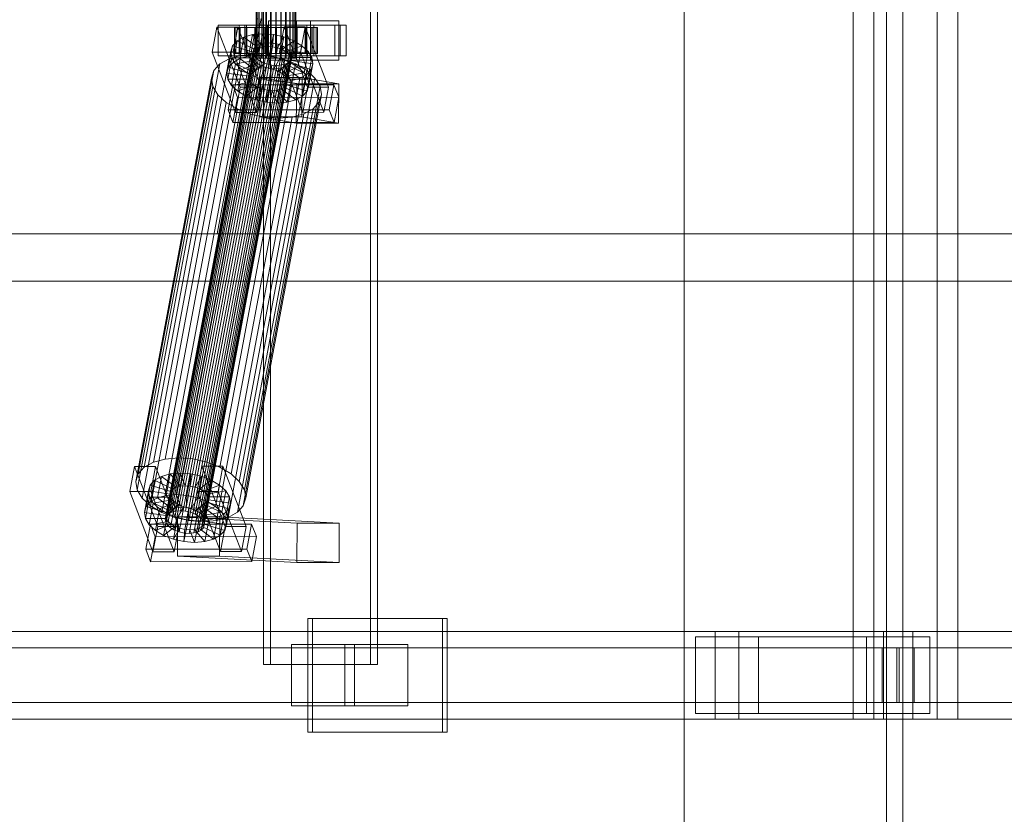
# Model space of a CAD drawing. Header units: millimetres. Extents: x -2233 to 61924, y -68080 to 6847.
# Tile 438 of 656: x 8055 to 8505, y -18494 to -18130. Entities that reach past the tile are written whole.
import ezdxf

# ---------------------------------------------------------------- set-up
doc = ezdxf.new("R2010")
doc.units = ezdxf.units.MM
doc.layers.add('superior_C01', color=7, linetype='Continuous', lineweight=0)
doc.layers.add('superior_mezcladora', color=7, linetype='Continuous', lineweight=0)

msp = doc.modelspace()

# ---------------------------------------------------------------- linework, layer by layer
at = {"layer": 'superior_C01'}
for p, q in [((8435.575, -17550), (8435.575, -18450)), ((8445.011, -18450), (8445.011, -17550)), ((8474.093, -18450), (8474.093, -17550)), ((8483.53, -17550), (8483.53, -18450)), ((8166.16, -17575), (8166.16, -18425)), ((8169.395, -18425), (8169.395, -17575)), ((8215.079, -18425), (8215.079, -17575)), ((8218.314, -17575), (8218.314, -18425)), ((8162.855, -18148), (8162.855, -17852)), ((8163.135, -18148), (8163.135, -17852)), ((8163.188, -18148), (8163.188, -17852)), ((8164.01, -18148), (8164.01, -17852)), ((8164.111, -18148), (8164.111, -17852)), ((8165.419, -18148), (8165.419, -17852)), ((8165.562, -18148), (8165.562, -17852)), ((8167.267, -18148), (8167.267, -17852)), ((8167.442, -18148), (8167.442, -17852)), ((8169.428, -18148), (8169.428, -17852)), ((8169.622, -18148), (8169.622, -17852)), ((8171.753, -18148), (8171.753, -17852)), ((8171.955, -18148), (8171.955, -17852)), ((8174.086, -18148), (8174.086, -17852)), ((8174.281, -18148), (8174.281, -17852)), ((8176.267, -18148), (8176.267, -17852)), ((8176.441, -18148), (8176.441, -17852)), ((8178.147, -18148), (8178.147, -17852)), ((8178.289, -18148), (8178.289, -17852)), ((8179.598, -18148), (8179.598, -17852)), ((8179.698, -18148), (8179.698, -17852)), ((8180.521, -17852), (8180.521, -18148)), ((8180.573, -18148), (8180.573, -17852)), ((8180.854, -18148), (8180.854, -17852)), ((8163.398, -18130), (8144.954, -18228.298)), ((8146.562, -18228.298), (8165.006, -18130)), ((8144.803, -18133.859), (8142.651, -18145.327)), ((8154.433, -18133.847), (8144.803, -18133.859)), ((8155.436, -18161.391), (8144.803, -18133.859)), ((8155.06, -18133), (8145.431, -18133)), ((8145.431, -18133), (8145.431, -18147)), ((8158.372, -18133), (8145.431, -18133)), ((8152.281, -18145.315), (8154.433, -18133.847)), ((8153.448, -18134), (8152.855, -18134)), ((8152.855, -18134), (8162.855, -18134)), ((8152.855, -18146), (8152.855, -18134)), ((8152.855, -18134), (8153.558, -18134)), ((8155.294, -18134), (8153.448, -18134)), ((8153.448, -18134), (8163.135, -18134)), ((8153.448, -18146), (8153.448, -18134)), ((8153.558, -18134), (8163.188, -18134)), ((8153.558, -18146), (8153.558, -18134)), ((8153.558, -18134), (8155.507, -18134)), ((8154.433, -18133.847), (8165.066, -18161.379)), ((8201.167, -18133), (8154.944, -18133)), ((8154.944, -18133), (8154.944, -18147)), ((8157.64, -18133), (8154.944, -18133)), ((8155.06, -18147), (8155.06, -18133)), ((8155.06, -18133), (8168.002, -18133)), ((8158.27, -18134), (8155.294, -18134)), ((8155.294, -18134), (8164.01, -18134)), ((8155.294, -18146), (8155.294, -18134)), ((8155.507, -18134), (8164.111, -18134)), ((8155.507, -18146), (8155.507, -18134)), ((8155.507, -18134), (8158.57, -18134)), ((8157.64, -18147), (8157.64, -18133)), ((8157.64, -18133), (8203.863, -18133)), ((8162.171, -18134), (8158.27, -18134)), ((8158.27, -18134), (8165.419, -18134)), ((8158.27, -18146), (8158.27, -18134)), ((8158.372, -18147), (8158.372, -18133)), ((8158.372, -18133), (8168.002, -18133)), ((8158.57, -18134), (8165.562, -18134)), ((8158.57, -18146), (8158.57, -18134)), ((8158.57, -18134), (8162.539, -18134)), ((8166.732, -18134), (8162.171, -18134)), ((8162.171, -18134), (8167.267, -18134)), ((8162.171, -18146), (8162.171, -18134)), ((8162.539, -18134), (8167.442, -18134)), ((8162.539, -18146), (8162.539, -18134)), ((8162.539, -18134), (8167.142, -18134)), ((8162.855, -18134), (8163.135, -18134)), ((8162.855, -18134), (8162.855, -18146)), ((8163.188, -18134), (8162.855, -18134)), ((8163.135, -18134), (8164.01, -18134)), ((8163.135, -18134), (8163.135, -18146)), ((8163.188, -18134), (8163.188, -18146)), ((8164.111, -18134), (8163.188, -18134)), ((8164.01, -18134), (8165.419, -18134)), ((8164.01, -18134), (8164.01, -18146)), ((8164.111, -18134), (8164.111, -18146)), ((8165.562, -18134), (8164.111, -18134)), ((8165.419, -18134), (8167.267, -18134)), ((8165.419, -18134), (8165.419, -18146)), ((8165.562, -18134), (8165.562, -18146)), ((8167.442, -18134), (8165.562, -18134)), ((8171.642, -18134), (8166.732, -18134)), ((8166.732, -18134), (8169.428, -18134)), ((8166.732, -18146), (8166.732, -18134)), ((8167.142, -18134), (8169.622, -18134)), ((8167.142, -18146), (8167.142, -18134)), ((8167.142, -18134), (8172.067, -18134)), ((8167.267, -18134), (8169.428, -18134)), ((8167.267, -18134), (8167.267, -18146)), ((8167.442, -18134), (8167.442, -18146)), ((8169.622, -18134), (8167.442, -18134)), ((8168.002, -18133), (8168.002, -18147)), ((8187.685, -18131), (8168.426, -18131)), ((8168.426, -18131), (8168.426, -18149)), ((8181.259, -18131), (8168.426, -18131)), ((8169.428, -18134), (8171.753, -18134)), ((8169.428, -18134), (8169.428, -18146)), ((8169.622, -18134), (8169.622, -18146)), ((8171.955, -18134), (8169.622, -18134)), ((8176.566, -18134), (8171.642, -18134)), ((8171.642, -18134), (8171.753, -18134)), ((8171.642, -18146), (8171.642, -18134)), ((8171.753, -18134), (8174.086, -18134)), ((8171.753, -18134), (8171.753, -18146)), ((8172.067, -18134), (8171.955, -18134)), ((8171.955, -18134), (8171.955, -18146)), ((8174.281, -18134), (8171.955, -18134)), ((8172.067, -18146), (8172.067, -18134)), ((8172.067, -18134), (8176.977, -18134)), ((8175.618, -18133.821), (8173.466, -18145.289)), ((8176.566, -18134), (8174.086, -18134)), ((8174.086, -18134), (8176.267, -18134)), ((8174.086, -18134), (8174.086, -18146)), ((8176.977, -18134), (8174.281, -18134)), ((8174.281, -18134), (8174.281, -18146)), ((8176.441, -18134), (8174.281, -18134)), ((8185.248, -18133.809), (8175.618, -18133.821)), ((8186.251, -18161.353), (8175.618, -18133.821)), ((8185.875, -18133), (8176.246, -18133)), ((8176.246, -18133), (8176.246, -18147)), ((8189.187, -18133), (8176.246, -18133)), ((8181.169, -18134), (8176.267, -18134)), ((8176.267, -18134), (8178.147, -18134)), ((8176.267, -18134), (8176.267, -18146)), ((8181.538, -18134), (8176.441, -18134)), ((8176.441, -18134), (8176.441, -18146)), ((8178.289, -18134), (8176.441, -18134)), ((8181.169, -18134), (8176.566, -18134)), ((8176.566, -18146), (8176.566, -18134)), ((8176.977, -18146), (8176.977, -18134)), ((8176.977, -18134), (8181.538, -18134)), ((8185.138, -18134), (8178.147, -18134)), ((8178.147, -18134), (8179.598, -18134)), ((8178.147, -18134), (8178.147, -18146)), ((8185.439, -18134), (8178.289, -18134)), ((8178.289, -18134), (8178.289, -18146)), ((8179.698, -18134), (8178.289, -18134)), ((8188.201, -18134), (8179.598, -18134)), ((8179.598, -18134), (8180.521, -18134)), ((8179.598, -18134), (8179.598, -18146)), ((8188.414, -18134), (8179.698, -18134)), ((8179.698, -18134), (8179.698, -18146)), ((8180.573, -18134), (8179.698, -18134)), ((8180.521, -18134), (8190.151, -18134)), ((8180.521, -18146), (8180.521, -18134)), ((8180.521, -18134), (8180.854, -18134)), ((8190.261, -18134), (8180.573, -18134)), ((8180.573, -18134), (8180.573, -18146)), ((8180.854, -18134), (8180.573, -18134)), ((8190.853, -18134), (8180.854, -18134)), ((8180.854, -18134), (8180.854, -18146)), ((8185.138, -18134), (8181.169, -18134)), ((8181.169, -18146), (8181.169, -18134)), ((8181.259, -18149), (8181.259, -18131)), ((8181.259, -18131), (8200.519, -18131)), ((8181.538, -18146), (8181.538, -18134)), ((8181.538, -18134), (8185.439, -18134)), ((8183.096, -18145.277), (8185.248, -18133.809)), ((8188.201, -18134), (8185.138, -18134)), ((8185.138, -18146), (8185.138, -18134)), ((8185.248, -18133.809), (8195.881, -18161.341)), ((8185.439, -18146), (8185.439, -18134)), ((8185.439, -18134), (8188.414, -18134)), ((8185.875, -18147), (8185.875, -18133)), ((8185.875, -18133), (8198.817, -18133)), ((8187.685, -18149), (8187.685, -18131)), ((8187.685, -18131), (8200.519, -18131)), ((8190.151, -18134), (8188.201, -18134)), ((8188.201, -18146), (8188.201, -18134)), ((8188.414, -18146), (8188.414, -18134)), ((8188.414, -18134), (8190.261, -18134)), ((8189.187, -18147), (8189.187, -18133)), ((8189.187, -18133), (8198.817, -18133)), ((8190.151, -18134), (8190.151, -18146)), ((8190.853, -18134), (8190.151, -18134)), ((8190.261, -18146), (8190.261, -18134)), ((8190.261, -18134), (8190.853, -18134)), ((8190.853, -18146), (8190.853, -18134)), ((8198.817, -18133), (8198.817, -18147)), ((8200.519, -18131), (8200.519, -18149)), ((8201.167, -18147), (8201.167, -18133)), ((8201.167, -18133), (8203.863, -18133)), ((8203.863, -18133), (8203.863, -18147)), ((8157.174, -18138.419), (8154.053, -18140.156)), ((8155.329, -18148.249), (8157.174, -18138.419)), ((8161.166, -18137.325), (8157.174, -18138.419)), ((8157.174, -18138.419), (8163.907, -18143.38)), ((8159.321, -18147.155), (8161.166, -18137.325)), ((8165.758, -18136.948), (8161.166, -18137.325)), ((8161.166, -18137.325), (8165.798, -18142.862)), ((8163.913, -18146.777), (8165.758, -18136.948)), ((8170.637, -18137.313), (8165.758, -18136.948)), ((8165.758, -18136.948), (8167.973, -18142.683)), ((8168.792, -18147.143), (8170.637, -18137.313)), ((8170.637, -18137.313), (8170.284, -18142.856)), ((8175.47, -18138.396), (8170.637, -18137.313)), ((8175.47, -18138.396), (8172.574, -18143.369)), ((8173.626, -18148.226), (8175.47, -18138.396)), ((8179.928, -18140.123), (8175.47, -18138.396)), ((8121.655, -18357.434), (8161.772, -18143.635)), ((8122.62, -18356.363), (8162.736, -18142.565)), ((8124.098, -18355.541), (8164.214, -18141.742)), ((8125.989, -18355.022), (8166.105, -18141.224)), ((8128.164, -18354.844), (8168.28, -18141.045)), ((8130.475, -18355.017), (8170.592, -18141.218)), ((8132.765, -18355.53), (8172.881, -18141.731)), ((8134.876, -18356.348), (8174.993, -18142.549)), ((8136.667, -18357.415), (8176.783, -18143.617)), ((8150.173, -18152.246), (8152.017, -18142.416)), ((8152.017, -18142.416), (8151.204, -18145.047)), ((8154.053, -18140.156), (8152.017, -18142.416)), ((8152.017, -18142.416), (8161.464, -18145.274)), ((8152.209, -18149.985), (8154.053, -18140.156)), ((8154.053, -18140.156), (8162.429, -18144.203)), ((8161.772, -18143.635), (8161.387, -18144.881)), ((8162.736, -18142.565), (8161.772, -18143.635)), ((8163.907, -18143.38), (8162.062, -18153.21)), ((8162.429, -18144.203), (8163.907, -18143.38)), ((8164.214, -18141.742), (8162.736, -18142.565)), ((8163.907, -18143.38), (8165.798, -18142.862)), ((8165.798, -18142.862), (8163.953, -18152.692)), ((8166.105, -18141.224), (8164.214, -18141.742)), ((8165.798, -18142.862), (8167.973, -18142.683)), ((8168.28, -18141.045), (8166.105, -18141.224)), ((8167.973, -18142.683), (8166.129, -18152.513)), ((8167.973, -18142.683), (8170.284, -18142.856)), ((8170.592, -18141.218), (8168.28, -18141.045)), ((8170.284, -18142.856), (8168.44, -18152.686)), ((8170.284, -18142.856), (8172.574, -18143.369)), ((8172.881, -18141.731), (8170.592, -18141.218)), ((8172.574, -18143.369), (8170.729, -18153.199)), ((8172.574, -18143.369), (8174.685, -18144.188)), ((8174.993, -18142.549), (8172.881, -18141.731)), ((8179.928, -18140.123), (8174.685, -18144.188)), ((8176.783, -18143.617), (8174.993, -18142.549)), ((8183.707, -18142.377), (8176.475, -18145.255)), ((8178.13, -18144.861), (8176.783, -18143.617)), ((8178.084, -18149.953), (8179.928, -18140.123)), ((8183.707, -18142.377), (8179.928, -18140.123)), ((8181.863, -18152.207), (8183.707, -18142.377)), ((8186.55, -18145.003), (8183.707, -18142.377)), ((8121.159, -18331.197), (8155.742, -18146.887)), ((8121.27, -18358.68), (8161.387, -18144.881)), ((8121.491, -18360.017), (8161.607, -18146.218)), ((8122.302, -18361.352), (8162.419, -18147.554)), ((8127.298, -18330.692), (8161.881, -18146.383)), ((8133.82, -18331.181), (8168.403, -18146.872)), ((8138.013, -18358.659), (8178.13, -18144.861)), ((8178.941, -18146.196), (8138.824, -18359.995)), ((8139.045, -18361.332), (8179.162, -18147.533)), ((8140.281, -18332.629), (8174.864, -18148.32)), ((8142.651, -18145.327), (8152.281, -18145.315)), ((8142.651, -18145.327), (8153.284, -18172.859)), ((8145.431, -18147), (8155.06, -18147)), ((8145.431, -18147), (8158.372, -18147)), ((8149.36, -18154.877), (8151.204, -18145.047)), ((8149.826, -18157.698), (8151.67, -18147.868)), ((8155.742, -18146.887), (8150.405, -18148.35)), ((8151.204, -18145.047), (8161.079, -18146.52)), ((8151.204, -18145.047), (8151.67, -18147.868)), ((8151.67, -18147.868), (8161.3, -18147.856)), ((8151.67, -18147.868), (8153.383, -18150.688)), ((8152.209, -18149.985), (8155.329, -18148.249)), ((8162.914, -18172.847), (8152.281, -18145.315)), ((8162.855, -18146), (8152.855, -18146)), ((8152.855, -18146), (8153.448, -18146)), ((8153.558, -18146), (8152.855, -18146)), ((8163.135, -18146), (8153.448, -18146)), ((8153.448, -18146), (8155.294, -18146)), ((8163.188, -18146), (8153.558, -18146)), ((8155.507, -18146), (8153.558, -18146)), ((8154.944, -18147), (8201.167, -18147)), ((8154.944, -18147), (8157.64, -18147)), ((8168.002, -18147), (8155.06, -18147)), ((8164.01, -18146), (8155.294, -18146)), ((8155.294, -18146), (8158.27, -18146)), ((8155.329, -18148.249), (8159.321, -18147.155)), ((8162.062, -18153.21), (8155.329, -18148.249)), ((8164.111, -18146), (8155.507, -18146)), ((8158.57, -18146), (8155.507, -18146)), ((8161.881, -18146.383), (8155.742, -18146.887)), ((8203.863, -18147), (8157.64, -18147)), ((8165.419, -18146), (8158.27, -18146)), ((8158.27, -18146), (8162.171, -18146)), ((8168.002, -18147), (8158.372, -18147)), ((8165.562, -18146), (8158.57, -18146)), ((8162.539, -18146), (8158.57, -18146)), ((8161.079, -18146.52), (8159.235, -18156.35)), ((8159.321, -18147.155), (8163.913, -18146.777)), ((8163.953, -18152.692), (8159.321, -18147.155)), ((8161.3, -18147.856), (8159.456, -18157.686)), ((8161.464, -18145.274), (8159.62, -18155.103)), ((8162.429, -18144.203), (8160.584, -18154.033)), ((8161.079, -18146.52), (8161.464, -18145.274)), ((8161.3, -18147.856), (8161.079, -18146.52)), ((8162.111, -18149.192), (8161.3, -18147.856)), ((8161.387, -18144.881), (8161.607, -18146.218)), ((8161.464, -18145.274), (8162.429, -18144.203)), ((8161.607, -18146.218), (8162.419, -18147.554)), ((8168.403, -18146.872), (8161.881, -18146.383)), ((8167.267, -18146), (8162.171, -18146)), ((8162.171, -18146), (8166.732, -18146)), ((8162.419, -18147.554), (8163.765, -18148.798)), ((8167.442, -18146), (8162.539, -18146)), ((8167.142, -18146), (8162.539, -18146)), ((8163.135, -18146), (8162.855, -18146)), ((8162.855, -18146), (8163.188, -18146)), ((8163.188, -18148), (8162.855, -18148)), ((8162.855, -18148), (8163.135, -18148)), ((8164.01, -18146), (8163.135, -18146)), ((8163.135, -18148), (8164.01, -18148)), ((8163.188, -18146), (8164.111, -18146)), ((8164.111, -18148), (8163.188, -18148)), ((8166.129, -18152.513), (8163.913, -18146.777)), ((8163.913, -18146.777), (8168.792, -18147.143)), ((8165.419, -18146), (8164.01, -18146)), ((8164.01, -18148), (8165.419, -18148)), ((8164.111, -18146), (8165.562, -18146)), ((8165.562, -18148), (8164.111, -18148)), ((8167.267, -18146), (8165.419, -18146)), ((8165.419, -18148), (8167.267, -18148)), ((8165.562, -18146), (8167.442, -18146)), ((8167.442, -18148), (8165.562, -18148)), ((8169.428, -18146), (8166.732, -18146)), ((8166.732, -18146), (8171.642, -18146)), ((8169.622, -18146), (8167.142, -18146)), ((8172.067, -18146), (8167.142, -18146)), ((8169.428, -18146), (8167.267, -18146)), ((8167.267, -18148), (8169.428, -18148)), ((8167.442, -18146), (8169.622, -18146)), ((8169.622, -18148), (8167.442, -18148)), ((8174.864, -18148.32), (8168.403, -18146.872)), ((8168.44, -18152.686), (8168.792, -18147.143)), ((8168.792, -18147.143), (8173.626, -18148.226)), ((8171.753, -18146), (8169.428, -18146)), ((8169.428, -18148), (8171.753, -18148)), ((8169.622, -18146), (8171.955, -18146)), ((8171.955, -18148), (8169.622, -18148)), ((8170.729, -18153.199), (8173.626, -18148.226)), ((8171.753, -18146), (8171.642, -18146)), ((8171.642, -18146), (8176.566, -18146)), ((8174.086, -18146), (8171.753, -18146)), ((8171.753, -18148), (8174.086, -18148)), ((8171.955, -18146), (8172.067, -18146)), ((8171.955, -18146), (8174.281, -18146)), ((8174.281, -18148), (8171.955, -18148)), ((8176.977, -18146), (8172.067, -18146)), ((8174.685, -18144.188), (8172.841, -18154.017)), ((8173.466, -18145.289), (8183.096, -18145.277)), ((8173.466, -18145.289), (8184.099, -18172.821)), ((8173.626, -18148.226), (8178.084, -18149.953)), ((8176.267, -18146), (8174.086, -18146)), ((8174.086, -18146), (8176.566, -18146)), ((8174.086, -18148), (8176.267, -18148)), ((8174.281, -18146), (8176.977, -18146)), ((8174.281, -18146), (8176.441, -18146)), ((8176.441, -18148), (8174.281, -18148)), ((8176.475, -18145.255), (8174.631, -18155.085)), ((8174.685, -18144.188), (8176.475, -18145.255)), ((8180.824, -18150.629), (8174.864, -18148.32)), ((8177.822, -18146.499), (8175.978, -18156.329)), ((8176.246, -18147), (8185.875, -18147)), ((8176.246, -18147), (8189.187, -18147)), ((8178.147, -18146), (8176.267, -18146)), ((8176.267, -18146), (8181.169, -18146)), ((8176.267, -18148), (8178.147, -18148)), ((8176.441, -18146), (8181.538, -18146)), ((8176.441, -18146), (8178.289, -18146)), ((8178.289, -18148), (8176.441, -18148)), ((8176.475, -18145.255), (8177.822, -18146.499)), ((8176.566, -18146), (8181.169, -18146)), ((8176.789, -18157.665), (8178.633, -18147.835)), ((8181.538, -18146), (8176.977, -18146)), ((8186.55, -18145.003), (8177.822, -18146.499)), ((8177.822, -18146.499), (8178.633, -18147.835)), ((8178.941, -18146.196), (8178.13, -18144.861)), ((8179.598, -18146), (8178.147, -18146)), ((8178.147, -18146), (8185.138, -18146)), ((8178.147, -18148), (8179.598, -18148)), ((8178.289, -18146), (8185.439, -18146)), ((8178.289, -18146), (8179.698, -18146)), ((8179.698, -18148), (8178.289, -18148)), ((8178.633, -18147.835), (8188.263, -18147.823)), ((8178.633, -18147.835), (8178.854, -18149.171)), ((8178.777, -18148.779), (8179.162, -18147.533)), ((8179.162, -18147.533), (8178.941, -18146.196)), ((8180.521, -18146), (8179.598, -18146)), ((8179.598, -18146), (8188.201, -18146)), ((8179.598, -18148), (8180.521, -18148)), ((8179.698, -18146), (8188.414, -18146)), ((8179.698, -18146), (8180.573, -18146)), ((8180.573, -18148), (8179.698, -18148)), ((8190.151, -18146), (8180.521, -18146)), ((8180.854, -18146), (8180.521, -18146)), ((8180.521, -18148), (8180.854, -18148)), ((8180.573, -18146), (8190.261, -18146)), ((8180.573, -18146), (8180.854, -18146)), ((8180.854, -18148), (8180.573, -18148)), ((8180.854, -18146), (8190.853, -18146)), ((8181.169, -18146), (8185.138, -18146)), ((8185.439, -18146), (8181.538, -18146)), ((8193.729, -18172.809), (8183.096, -18145.277)), ((8184.706, -18154.833), (8186.55, -18145.003)), ((8185.138, -18146), (8188.201, -18146)), ((8188.414, -18146), (8185.439, -18146)), ((8198.817, -18147), (8185.875, -18147)), ((8188.263, -18147.823), (8186.419, -18157.653)), ((8188.263, -18147.823), (8186.55, -18145.003)), ((8188.201, -18146), (8190.151, -18146)), ((8188.729, -18150.644), (8188.263, -18147.823)), ((8190.261, -18146), (8188.414, -18146)), ((8198.817, -18147), (8189.187, -18147)), ((8190.151, -18146), (8190.853, -18146)), ((8190.853, -18146), (8190.261, -18146)), ((8203.863, -18147), (8201.167, -18147)), ((8111.65, -18334.981), (8146.234, -18150.672)), ((8115.822, -18332.659), (8150.405, -18148.35)), ((8123.649, -18362.596), (8163.765, -18148.798)), ((8125.439, -18363.664), (8165.556, -18149.865)), ((8127.551, -18364.482), (8167.667, -18150.683)), ((8129.84, -18364.995), (8169.957, -18151.196)), ((8132.151, -18365.168), (8172.268, -18151.369)), ((8134.327, -18364.989), (8174.443, -18151.191)), ((8136.218, -18364.471), (8176.334, -18150.672)), ((8137.696, -18363.648), (8177.812, -18149.85)), ((8138.66, -18362.578), (8178.777, -18148.779)), ((8146.234, -18150.672), (8143.512, -18153.694)), ((8150.405, -18148.35), (8146.234, -18150.672)), ((8146.241, -18334.938), (8180.824, -18150.629)), ((8149.36, -18154.877), (8150.173, -18152.246)), ((8150.173, -18152.246), (8152.209, -18149.985)), ((8159.62, -18155.103), (8150.173, -18152.246)), ((8151.539, -18160.518), (8153.383, -18150.688)), ((8160.584, -18154.033), (8152.209, -18149.985)), ((8153.383, -18150.688), (8162.111, -18149.192)), ((8153.383, -18150.688), (8156.226, -18153.314)), ((8156.226, -18153.314), (8163.458, -18150.436)), ((8160.005, -18155.567), (8165.248, -18151.503)), ((8162.111, -18149.192), (8160.267, -18159.022)), ((8163.458, -18150.436), (8161.614, -18160.266)), ((8163.953, -18152.692), (8162.062, -18153.21)), ((8163.458, -18150.436), (8162.111, -18149.192)), ((8165.248, -18151.503), (8163.404, -18161.333)), ((8165.248, -18151.503), (8163.458, -18150.436)), ((8163.765, -18148.798), (8165.556, -18149.865)), ((8166.129, -18152.513), (8163.953, -18152.692)), ((8164.463, -18157.295), (8167.36, -18152.321)), ((8167.36, -18152.321), (8165.248, -18151.503)), ((8167.36, -18152.321), (8165.515, -18162.151)), ((8165.556, -18149.865), (8167.667, -18150.683)), ((8168.44, -18152.686), (8166.129, -18152.513)), ((8169.649, -18152.835), (8167.36, -18152.321)), ((8167.667, -18150.683), (8169.957, -18151.196)), ((8168.426, -18149), (8187.685, -18149)), ((8181.259, -18149), (8168.426, -18149)), ((8170.729, -18153.199), (8168.44, -18152.686)), ((8169.957, -18151.196), (8172.268, -18151.369)), ((8172.268, -18151.369), (8174.443, -18151.191)), ((8172.841, -18154.017), (8178.084, -18149.953)), ((8176.027, -18152.311), (8174.136, -18152.829)), ((8176.027, -18152.311), (8174.182, -18162.14)), ((8174.443, -18151.191), (8176.334, -18150.672)), ((8174.631, -18155.085), (8181.863, -18152.207)), ((8177.505, -18151.488), (8175.66, -18161.318)), ((8177.505, -18151.488), (8176.027, -18152.311)), ((8182.76, -18157.272), (8176.027, -18152.311)), ((8176.334, -18150.672), (8177.812, -18149.85)), ((8178.469, -18150.417), (8176.625, -18160.247)), ((8178.854, -18149.171), (8177.01, -18159.001)), ((8178.469, -18150.417), (8177.505, -18151.488)), ((8185.88, -18155.535), (8177.505, -18151.488)), ((8177.812, -18149.85), (8178.777, -18148.779)), ((8178.084, -18149.953), (8181.863, -18152.207)), ((8178.854, -18149.171), (8178.469, -18150.417)), ((8187.916, -18153.275), (8178.469, -18150.417)), ((8188.729, -18150.644), (8178.854, -18149.171)), ((8185.877, -18153.641), (8180.824, -18150.629)), ((8200.519, -18149), (8181.259, -18149)), ((8181.863, -18152.207), (8184.706, -18154.833)), ((8186.885, -18160.474), (8188.729, -18150.644)), ((8200.519, -18149), (8187.685, -18149)), ((8187.916, -18153.275), (8188.729, -18150.644)), ((8107.842, -18341.52), (8142.425, -18157.211)), ((8108.929, -18338.003), (8143.512, -18153.694)), ((8143.512, -18153.694), (8142.425, -18157.211)), ((8142.425, -18157.211), (8143.048, -18160.982)), ((8159.235, -18156.35), (8149.36, -18154.877)), ((8149.826, -18157.698), (8149.36, -18154.877)), ((8151.294, -18337.95), (8185.877, -18153.641)), ((8154.382, -18163.144), (8156.226, -18153.314)), ((8155.094, -18341.461), (8189.677, -18157.152)), ((8156.226, -18153.314), (8160.005, -18155.567)), ((8158.161, -18165.397), (8160.005, -18155.567)), ((8159.62, -18155.103), (8159.235, -18156.35)), ((8159.235, -18156.35), (8159.456, -18157.686)), ((8160.584, -18154.033), (8159.62, -18155.103)), ((8160.005, -18155.567), (8164.463, -18157.295)), ((8162.062, -18153.21), (8160.584, -18154.033)), ((8162.619, -18167.125), (8164.463, -18157.295)), ((8164.622, -18156.962), (8164.398, -18174.943)), ((8164.463, -18157.295), (8169.297, -18158.378)), ((8183.881, -18156.962), (8164.622, -18156.962)), ((8181.365, -18159.83), (8164.622, -18156.962)), ((8169.649, -18152.835), (8167.805, -18162.664)), ((8169.297, -18158.378), (8169.649, -18152.835)), ((8171.96, -18153.008), (8169.649, -18152.835)), ((8171.96, -18153.008), (8170.116, -18162.837)), ((8172.841, -18154.017), (8170.729, -18153.199)), ((8174.136, -18152.829), (8171.96, -18153.008)), ((8174.176, -18158.743), (8171.96, -18153.008)), ((8174.136, -18152.829), (8172.291, -18162.659)), ((8174.631, -18155.085), (8172.841, -18154.017)), ((8178.768, -18158.366), (8174.136, -18152.829)), ((8175.978, -18156.329), (8174.631, -18155.085)), ((8175.978, -18156.329), (8184.706, -18154.833)), ((8176.789, -18157.665), (8175.978, -18156.329)), ((8178.768, -18158.366), (8182.76, -18157.272)), ((8180.915, -18167.102), (8182.76, -18157.272)), ((8182.76, -18157.272), (8185.88, -18155.535)), ((8183.657, -18174.943), (8183.881, -18156.962)), ((8183.881, -18156.962), (8200.624, -18159.83)), ((8184.036, -18165.365), (8185.88, -18155.535)), ((8184.706, -18154.833), (8186.419, -18157.653)), ((8189.677, -18157.152), (8185.877, -18153.641)), ((8185.88, -18155.535), (8187.916, -18153.275)), ((8186.072, -18163.105), (8187.916, -18153.275)), ((8191.967, -18160.922), (8189.677, -18157.152)), ((8108.465, -18345.291), (8143.048, -18160.982)), ((8143.048, -18160.982), (8145.338, -18164.752)), ((8159.456, -18157.686), (8149.826, -18157.698)), ((8151.539, -18160.518), (8149.826, -18157.698)), ((8152.104, -18160.247), (8149.952, -18171.715)), ((8160.267, -18159.022), (8151.539, -18160.518)), ((8154.382, -18163.144), (8151.539, -18160.518)), ((8198.327, -18160.19), (8152.104, -18160.247)), ((8154.319, -18165.983), (8152.104, -18160.247)), ((8153.284, -18172.859), (8155.436, -18161.391)), ((8161.614, -18160.266), (8154.382, -18163.144)), ((8155.436, -18161.391), (8165.066, -18161.379)), ((8191.967, -18160.922), (8157.384, -18345.231)), ((8163.404, -18161.333), (8158.161, -18165.397)), ((8159.456, -18157.686), (8160.267, -18159.022)), ((8160.267, -18159.022), (8161.614, -18160.266)), ((8161.614, -18160.266), (8163.404, -18161.333)), ((8165.066, -18161.379), (8162.914, -18172.847)), ((8163.404, -18161.333), (8165.515, -18162.151)), ((8167.452, -18168.208), (8169.297, -18158.378)), ((8169.297, -18158.378), (8174.176, -18158.743)), ((8172.331, -18168.573), (8174.176, -18158.743)), ((8174.176, -18158.743), (8178.768, -18158.366)), ((8174.182, -18162.14), (8175.66, -18161.318)), ((8175.66, -18161.318), (8176.625, -18160.247)), ((8175.66, -18161.318), (8184.036, -18165.365)), ((8176.625, -18160.247), (8177.01, -18159.001)), ((8176.625, -18160.247), (8186.072, -18163.105)), ((8186.419, -18157.653), (8176.789, -18157.665)), ((8177.01, -18159.001), (8176.789, -18157.665)), ((8176.923, -18168.196), (8178.768, -18158.366)), ((8177.01, -18159.001), (8186.885, -18160.474)), ((8181.141, -18177.811), (8181.365, -18159.83)), ((8181.365, -18159.83), (8200.624, -18159.83)), ((8184.099, -18172.821), (8186.251, -18161.353)), ((8186.885, -18160.474), (8186.072, -18163.105)), ((8186.251, -18161.353), (8195.881, -18161.341)), ((8186.419, -18157.653), (8186.885, -18160.474)), ((8192.59, -18164.693), (8191.967, -18160.922)), ((8195.881, -18161.341), (8193.729, -18172.809)), ((8196.175, -18171.658), (8198.327, -18160.19)), ((8198.327, -18160.19), (8200.542, -18165.926)), ((8200.624, -18159.83), (8200.4, -18177.811)), ((8110.755, -18349.061), (8145.338, -18164.752)), ((8145.338, -18164.752), (8149.138, -18168.263)), ((8152.167, -18177.451), (8154.319, -18165.983)), ((8154.319, -18165.983), (8200.542, -18165.926)), ((8158.161, -18165.397), (8154.382, -18163.144)), ((8158.007, -18349.002), (8192.59, -18164.693)), ((8162.619, -18167.125), (8158.161, -18165.397)), ((8165.515, -18162.151), (8162.619, -18167.125)), ((8165.515, -18162.151), (8167.805, -18162.664)), ((8167.805, -18162.664), (8167.452, -18168.208)), ((8167.805, -18162.664), (8170.116, -18162.837)), ((8170.116, -18162.837), (8172.291, -18162.659)), ((8170.116, -18162.837), (8172.331, -18168.573)), ((8172.291, -18162.659), (8174.182, -18162.14)), ((8172.291, -18162.659), (8176.923, -18168.196)), ((8174.182, -18162.14), (8180.915, -18167.102)), ((8184.036, -18165.365), (8180.915, -18167.102)), ((8186.072, -18163.105), (8184.036, -18165.365)), ((8191.503, -18168.21), (8192.59, -18164.693)), ((8200.542, -18165.926), (8198.39, -18177.394)), ((8114.555, -18352.572), (8149.138, -18168.263)), ((8149.138, -18168.263), (8154.191, -18171.275)), ((8156.92, -18352.519), (8191.503, -18168.21)), ((8167.452, -18168.208), (8162.619, -18167.125)), ((8172.331, -18168.573), (8167.452, -18168.208)), ((8176.923, -18168.196), (8172.331, -18168.573)), ((8180.915, -18167.102), (8176.923, -18168.196)), ((8188.781, -18171.232), (8191.503, -18168.21)), ((8119.608, -18355.584), (8154.191, -18171.275)), ((8125.567, -18357.893), (8160.151, -18173.584)), ((8132.029, -18359.341), (8166.612, -18175.032)), ((8144.69, -18359.326), (8179.273, -18175.016)), ((8149.952, -18171.715), (8196.175, -18171.658)), ((8149.952, -18171.715), (8152.167, -18177.451)), ((8150.027, -18357.863), (8184.61, -18173.554)), ((8162.914, -18172.847), (8153.284, -18172.859)), ((8154.191, -18171.275), (8160.151, -18173.584)), ((8154.198, -18355.541), (8188.781, -18171.232)), ((8160.151, -18173.584), (8166.612, -18175.032)), ((8164.398, -18174.943), (8183.657, -18174.943)), ((8181.141, -18177.811), (8164.398, -18174.943)), ((8166.612, -18175.032), (8173.134, -18175.521)), ((8173.134, -18175.521), (8179.273, -18175.016)), ((8179.273, -18175.016), (8184.61, -18173.554)), ((8200.4, -18177.811), (8183.657, -18174.943)), ((8193.729, -18172.809), (8184.099, -18172.821)), ((8184.61, -18173.554), (8188.781, -18171.232)), ((8198.39, -18177.394), (8196.175, -18171.658)), ((8138.551, -18359.83), (8173.134, -18175.521)), ((8198.39, -18177.394), (8152.167, -18177.451)), ((8200.4, -18177.811), (8181.141, -18177.811)), ((8144.954, -18228.298), (7566.897, -18228.298)), ((7568.505, -18228.298), (8146.562, -18228.298)), ((8144.954, -18228.298), (8146.562, -18228.298)), ((8578.496, -18228.298), (8144.954, -18228.298)), ((8146.562, -18228.298), (8580.104, -18228.298)), ((10242.208, -18250), (1103.221, -18250)), ((1104.577, -18250), (10243.564, -18250)), ((8111.65, -18334.981), (8115.822, -18332.659)), ((8115.822, -18332.659), (8121.159, -18331.197)), ((8121.159, -18331.197), (8127.298, -18330.692)), ((8127.298, -18330.692), (8133.82, -18331.181)), ((8133.82, -18331.181), (8140.281, -18332.629)), ((8140.281, -18332.629), (8146.241, -18334.938)), ((8107.146, -18334.551), (8104.994, -18346.02)), ((8116.776, -18334.539), (8107.146, -18334.551)), ((8117.779, -18362.083), (8107.146, -18334.551)), ((8108.929, -18338.003), (8111.65, -18334.981)), ((8114.624, -18346.008), (8116.776, -18334.539)), ((8116.776, -18334.539), (8127.409, -18362.071)), ((8137.961, -18334.513), (8135.809, -18345.981)), ((8147.591, -18334.501), (8137.961, -18334.513)), ((8148.594, -18362.045), (8137.961, -18334.513)), ((8145.439, -18345.969), (8147.591, -18334.501)), ((8146.241, -18334.938), (8151.294, -18337.95)), ((8147.591, -18334.501), (8158.224, -18362.033)), ((8107.842, -18341.52), (8108.929, -18338.003)), ((8108.465, -18345.291), (8107.842, -18341.52)), ((8116.396, -18340.848), (8114.36, -18343.108)), ((8114.552, -18350.678), (8116.396, -18340.848)), ((8119.516, -18339.111), (8116.396, -18340.848)), ((8116.396, -18340.848), (8124.772, -18344.895)), ((8117.672, -18348.941), (8119.516, -18339.111)), ((8123.509, -18338.017), (8119.516, -18339.111)), ((8119.516, -18339.111), (8126.25, -18344.073)), ((8121.664, -18347.847), (8123.509, -18338.017)), ((8128.101, -18337.64), (8123.509, -18338.017)), ((8123.509, -18338.017), (8128.141, -18343.554)), ((8126.256, -18347.47), (8128.101, -18337.64)), ((8132.98, -18338.005), (8128.101, -18337.64)), ((8128.101, -18337.64), (8130.316, -18343.376)), ((8131.135, -18347.835), (8132.98, -18338.005)), ((8132.98, -18338.005), (8132.627, -18343.549)), ((8137.813, -18339.088), (8132.98, -18338.005)), ((8137.813, -18339.088), (8134.916, -18344.062)), ((8135.968, -18348.918), (8137.813, -18339.088)), ((8142.271, -18340.816), (8137.028, -18344.88)), ((8142.271, -18340.816), (8137.813, -18339.088)), ((8140.427, -18350.645), (8142.271, -18340.816)), ((8146.05, -18343.069), (8142.271, -18340.816)), ((8151.294, -18337.95), (8155.094, -18341.461)), ((8155.094, -18341.461), (8157.384, -18345.231)), ((8104.994, -18346.02), (8114.624, -18346.008)), ((8104.994, -18346.02), (8115.627, -18373.551)), ((8110.755, -18349.061), (8108.465, -18345.291)), ((8111.703, -18355.569), (8113.547, -18345.739)), ((8112.516, -18352.938), (8114.36, -18343.108)), ((8114.36, -18343.108), (8113.547, -18345.739)), ((8113.547, -18345.739), (8123.422, -18347.212)), ((8113.547, -18345.739), (8114.013, -18348.56)), ((8114.36, -18343.108), (8123.807, -18345.966)), ((8125.257, -18373.539), (8114.624, -18346.008)), ((8123.807, -18345.966), (8121.963, -18355.796)), ((8124.772, -18344.895), (8122.927, -18354.725)), ((8123.422, -18347.212), (8123.807, -18345.966)), ((8123.807, -18345.966), (8124.772, -18344.895)), ((8126.25, -18344.073), (8124.405, -18353.902)), ((8124.772, -18344.895), (8126.25, -18344.073)), ((8126.25, -18344.073), (8128.141, -18343.554)), ((8128.141, -18343.554), (8126.296, -18353.384)), ((8128.141, -18343.554), (8130.316, -18343.376)), ((8130.316, -18343.376), (8128.472, -18353.205)), ((8130.316, -18343.376), (8132.627, -18343.549)), ((8132.627, -18343.549), (8130.783, -18353.378)), ((8132.627, -18343.549), (8134.916, -18344.062)), ((8134.916, -18344.062), (8133.072, -18353.892)), ((8134.916, -18344.062), (8137.028, -18344.88)), ((8137.028, -18344.88), (8135.184, -18354.71)), ((8135.809, -18345.981), (8145.439, -18345.969)), ((8135.809, -18345.981), (8146.442, -18373.513)), ((8138.818, -18345.947), (8136.974, -18355.777)), ((8137.028, -18344.88), (8138.818, -18345.947)), ((8146.05, -18343.069), (8138.818, -18345.947)), ((8138.818, -18345.947), (8140.165, -18347.191)), ((8148.893, -18345.695), (8140.165, -18347.191)), ((8144.206, -18352.899), (8146.05, -18343.069)), ((8156.072, -18373.501), (8145.439, -18345.969)), ((8148.893, -18345.695), (8146.05, -18343.069)), ((8147.049, -18355.525), (8148.893, -18345.695)), ((8150.606, -18348.515), (8148.893, -18345.695)), ((8157.384, -18345.231), (8158.007, -18349.002)), ((8114.555, -18352.572), (8110.755, -18349.061)), ((8112.169, -18358.39), (8114.013, -18348.56)), ((8112.516, -18352.938), (8114.552, -18350.678)), ((8114.013, -18348.56), (8123.643, -18348.548)), ((8114.013, -18348.56), (8115.726, -18351.38)), ((8114.552, -18350.678), (8117.672, -18348.941)), ((8122.927, -18354.725), (8114.552, -18350.678)), ((8115.726, -18351.38), (8124.454, -18349.884)), ((8117.672, -18348.941), (8121.664, -18347.847)), ((8124.405, -18353.902), (8117.672, -18348.941)), ((8123.422, -18347.212), (8121.578, -18357.042)), ((8121.664, -18347.847), (8126.256, -18347.47)), ((8126.296, -18353.384), (8121.664, -18347.847)), ((8123.643, -18348.548), (8121.798, -18358.378)), ((8124.454, -18349.884), (8122.61, -18359.714)), ((8123.643, -18348.548), (8123.422, -18347.212)), ((8124.454, -18349.884), (8123.643, -18348.548)), ((8125.801, -18351.128), (8124.454, -18349.884)), ((8128.472, -18353.205), (8126.256, -18347.47)), ((8126.256, -18347.47), (8131.135, -18347.835)), ((8130.783, -18353.378), (8131.135, -18347.835)), ((8131.135, -18347.835), (8135.968, -18348.918)), ((8133.072, -18353.892), (8135.968, -18348.918)), ((8135.184, -18354.71), (8140.427, -18350.645)), ((8135.968, -18348.918), (8140.427, -18350.645)), ((8140.165, -18347.191), (8138.321, -18357.021)), ((8139.132, -18358.357), (8140.976, -18348.527)), ((8141.197, -18349.863), (8139.353, -18359.693)), ((8140.165, -18347.191), (8140.976, -18348.527)), ((8140.427, -18350.645), (8144.206, -18352.899)), ((8141.197, -18349.863), (8140.812, -18351.109)), ((8140.976, -18348.527), (8150.606, -18348.515)), ((8140.976, -18348.527), (8141.197, -18349.863)), ((8151.072, -18351.336), (8141.197, -18349.863)), ((8150.606, -18348.515), (8148.762, -18358.345)), ((8151.072, -18351.336), (8150.606, -18348.515)), ((8158.007, -18349.002), (8156.92, -18352.519)), ((8111.703, -18355.569), (8112.516, -18352.938)), ((8121.963, -18355.796), (8112.516, -18352.938)), ((8113.882, -18361.21), (8115.726, -18351.38)), ((8119.608, -18355.584), (8114.555, -18352.572)), ((8115.726, -18351.38), (8118.569, -18354.006)), ((8116.724, -18363.836), (8118.569, -18354.006)), ((8118.569, -18354.006), (8125.801, -18351.128)), ((8118.569, -18354.006), (8122.348, -18356.26)), ((8122.927, -18354.725), (8121.963, -18355.796)), ((8122.348, -18356.26), (8127.591, -18352.196)), ((8124.405, -18353.902), (8122.927, -18354.725)), ((8125.801, -18351.128), (8123.956, -18360.958)), ((8124.098, -18355.541), (8125.989, -18355.022)), ((8126.296, -18353.384), (8124.405, -18353.902)), ((8127.591, -18352.196), (8125.747, -18362.025)), ((8127.591, -18352.196), (8125.801, -18351.128)), ((8125.989, -18355.022), (8128.164, -18354.844)), ((8128.472, -18353.205), (8126.296, -18353.384)), ((8126.806, -18357.987), (8129.703, -18353.014)), ((8129.703, -18353.014), (8127.591, -18352.196)), ((8129.703, -18353.014), (8127.858, -18362.843)), ((8128.164, -18354.844), (8130.475, -18355.017)), ((8130.783, -18353.378), (8128.472, -18353.205)), ((8131.992, -18353.527), (8129.703, -18353.014)), ((8131.992, -18353.527), (8130.148, -18363.357)), ((8130.475, -18355.017), (8132.765, -18355.53)), ((8133.072, -18353.892), (8130.783, -18353.378)), ((8131.64, -18359.07), (8131.992, -18353.527)), ((8134.303, -18353.7), (8131.992, -18353.527)), ((8134.303, -18353.7), (8132.459, -18363.53)), ((8135.184, -18354.71), (8133.072, -18353.892)), ((8136.478, -18353.521), (8134.303, -18353.7)), ((8136.518, -18359.436), (8134.303, -18353.7)), ((8136.478, -18353.521), (8134.634, -18363.351)), ((8136.974, -18355.777), (8135.184, -18354.71)), ((8138.37, -18353.003), (8136.478, -18353.521)), ((8141.11, -18359.058), (8136.478, -18353.521)), ((8138.37, -18353.003), (8136.525, -18362.833)), ((8136.974, -18355.777), (8144.206, -18352.899)), ((8139.848, -18352.18), (8138.003, -18362.01)), ((8139.848, -18352.18), (8138.37, -18353.003)), ((8145.103, -18357.964), (8138.37, -18353.003)), ((8140.812, -18351.109), (8138.968, -18360.939)), ((8140.812, -18351.109), (8139.848, -18352.18)), ((8148.223, -18356.228), (8139.848, -18352.18)), ((8150.259, -18353.967), (8140.812, -18351.109)), ((8144.206, -18352.899), (8147.049, -18355.525)), ((8148.223, -18356.228), (8150.259, -18353.967)), ((8148.415, -18363.797), (8150.259, -18353.967)), ((8149.227, -18361.166), (8151.072, -18351.336)), ((8150.259, -18353.967), (8151.072, -18351.336)), ((8156.92, -18352.519), (8154.198, -18355.541)), ((8121.578, -18357.042), (8111.703, -18355.569)), ((8112.169, -18358.39), (8111.703, -18355.569)), ((8121.798, -18358.378), (8112.169, -18358.39)), ((8113.882, -18361.21), (8112.169, -18358.39)), ((8122.61, -18359.714), (8113.882, -18361.21)), ((8125.567, -18357.893), (8119.608, -18355.584)), ((8120.504, -18366.09), (8122.348, -18356.26)), ((8121.27, -18358.68), (8121.655, -18357.434)), ((8121.491, -18360.017), (8121.27, -18358.68)), ((8121.963, -18355.796), (8121.578, -18357.042)), ((8121.578, -18357.042), (8121.798, -18358.378)), ((8121.655, -18357.434), (8122.62, -18356.363)), ((8121.798, -18358.378), (8122.61, -18359.714)), ((8122.348, -18356.26), (8126.806, -18357.987)), ((8122.61, -18359.714), (8123.956, -18360.958)), ((8122.62, -18356.363), (8124.098, -18355.541)), ((8124.962, -18367.817), (8126.806, -18357.987)), ((8132.029, -18359.341), (8125.567, -18357.893)), ((8126.806, -18357.987), (8131.64, -18359.07)), ((8126.887, -18357.646), (8126.818, -18375.644)), ((8146.146, -18357.646), (8126.887, -18357.646)), ((8181.518, -18360.514), (8126.887, -18357.646)), ((8129.795, -18368.9), (8131.64, -18359.07)), ((8131.64, -18359.07), (8136.518, -18359.436)), ((8138.551, -18359.83), (8132.029, -18359.341)), ((8132.765, -18355.53), (8134.876, -18356.348)), ((8134.674, -18369.265), (8136.518, -18359.436)), ((8134.876, -18356.348), (8136.667, -18357.415)), ((8136.518, -18359.436), (8141.11, -18359.058)), ((8136.667, -18357.415), (8138.013, -18358.659)), ((8138.321, -18357.021), (8136.974, -18355.777)), ((8138.013, -18358.659), (8138.824, -18359.995)), ((8138.321, -18357.021), (8147.049, -18355.525)), ((8139.132, -18358.357), (8138.321, -18357.021)), ((8144.69, -18359.326), (8138.551, -18359.83)), ((8138.968, -18360.939), (8139.353, -18359.693)), ((8148.762, -18358.345), (8139.132, -18358.357)), ((8139.353, -18359.693), (8139.132, -18358.357)), ((8139.266, -18368.888), (8141.11, -18359.058)), ((8139.353, -18359.693), (8149.227, -18361.166)), ((8141.11, -18359.058), (8145.103, -18357.964)), ((8143.258, -18367.794), (8145.103, -18357.964)), ((8150.027, -18357.863), (8144.69, -18359.326)), ((8145.103, -18357.964), (8148.223, -18356.228)), ((8146.078, -18375.644), (8146.146, -18357.646)), ((8146.146, -18357.646), (8200.778, -18360.514)), ((8146.379, -18366.057), (8148.223, -18356.228)), ((8147.049, -18355.525), (8148.762, -18358.345)), ((8148.762, -18358.345), (8149.227, -18361.166)), ((8154.198, -18355.541), (8150.027, -18357.863)), ((8114.447, -18360.939), (8112.295, -18372.408)), ((8116.724, -18363.836), (8113.882, -18361.21)), ((8160.669, -18360.882), (8114.447, -18360.939)), ((8116.662, -18366.675), (8114.447, -18360.939)), ((8115.627, -18373.551), (8117.779, -18362.083)), ((8123.956, -18360.958), (8116.724, -18363.836)), ((8120.504, -18366.09), (8116.724, -18363.836)), ((8117.779, -18362.083), (8127.409, -18362.071)), ((8125.747, -18362.025), (8120.504, -18366.09)), ((8122.302, -18361.352), (8121.491, -18360.017)), ((8123.649, -18362.596), (8122.302, -18361.352)), ((8125.439, -18363.664), (8123.649, -18362.596)), ((8123.956, -18360.958), (8125.747, -18362.025)), ((8127.858, -18362.843), (8124.962, -18367.817)), ((8127.409, -18362.071), (8125.257, -18373.539)), ((8127.551, -18364.482), (8125.439, -18363.664)), ((8125.747, -18362.025), (8127.858, -18362.843)), ((8127.858, -18362.843), (8130.148, -18363.357)), ((8130.148, -18363.357), (8129.795, -18368.9)), ((8130.148, -18363.357), (8132.459, -18363.53)), ((8132.459, -18363.53), (8134.634, -18363.351)), ((8132.459, -18363.53), (8134.674, -18369.265)), ((8134.634, -18363.351), (8136.525, -18362.833)), ((8134.634, -18363.351), (8139.266, -18368.888)), ((8137.696, -18363.648), (8136.218, -18364.471)), ((8136.525, -18362.833), (8138.003, -18362.01)), ((8136.525, -18362.833), (8143.258, -18367.794)), ((8138.66, -18362.578), (8137.696, -18363.648)), ((8138.003, -18362.01), (8138.968, -18360.939)), ((8138.003, -18362.01), (8146.379, -18366.057)), ((8139.045, -18361.332), (8138.66, -18362.578)), ((8138.824, -18359.995), (8139.045, -18361.332)), ((8138.968, -18360.939), (8148.415, -18363.797)), ((8148.415, -18363.797), (8146.379, -18366.057)), ((8146.442, -18373.513), (8148.594, -18362.045)), ((8149.227, -18361.166), (8148.415, -18363.797)), ((8148.594, -18362.045), (8158.224, -18362.033)), ((8158.224, -18362.033), (8156.072, -18373.501)), ((8158.518, -18372.35), (8160.669, -18360.882)), ((8160.669, -18360.882), (8162.885, -18366.618)), ((8181.45, -18378.512), (8181.518, -18360.514)), ((8181.518, -18360.514), (8200.778, -18360.514)), ((8200.778, -18360.514), (8200.709, -18378.512)), ((8114.51, -18378.143), (8116.662, -18366.675)), ((8116.662, -18366.675), (8162.885, -18366.618)), ((8124.962, -18367.817), (8120.504, -18366.09)), ((8129.795, -18368.9), (8124.962, -18367.817)), ((8129.84, -18364.995), (8127.551, -18364.482)), ((8132.151, -18365.168), (8129.84, -18364.995)), ((8134.327, -18364.989), (8132.151, -18365.168)), ((8136.218, -18364.471), (8134.327, -18364.989)), ((8143.258, -18367.794), (8139.266, -18368.888)), ((8146.379, -18366.057), (8143.258, -18367.794)), ((8162.885, -18366.618), (8160.733, -18378.086)), ((8112.295, -18372.408), (8158.518, -18372.35)), ((8112.295, -18372.408), (8114.51, -18378.143)), ((8134.674, -18369.265), (8129.795, -18368.9)), ((8139.266, -18368.888), (8134.674, -18369.265)), ((8160.733, -18378.086), (8158.518, -18372.35)), ((8125.257, -18373.539), (8115.627, -18373.551)), ((8126.818, -18375.644), (8146.078, -18375.644)), ((8181.45, -18378.512), (8126.818, -18375.644)), ((8200.709, -18378.512), (8146.078, -18375.644)), ((8156.072, -18373.501), (8146.442, -18373.513)), ((8160.733, -18378.086), (8114.51, -18378.143)), ((8200.709, -18378.512), (8181.45, -18378.512)), ((8247.993, -18404), (8186.363, -18404)), ((8186.363, -18404), (8186.363, -18456)), ((8188.52, -18404), (8186.363, -18404)), ((8188.52, -18456), (8188.52, -18404)), ((8188.52, -18404), (8250.15, -18404)), ((8247.993, -18456), (8247.993, -18404)), ((8247.993, -18404), (8250.15, -18404)), ((8250.15, -18404), (8250.15, -18456)), ((8372.601, -18410), (7217.04, -18410)), ((7227.824, -18410), (8383.386, -18410)), ((8449.442, -18410), (7293.88, -18410)), ((7307.361, -18410), (8462.923, -18410)), ((8392.438, -18412.5), (8363.549, -18412.5)), ((8363.549, -18412.5), (8363.549, -18447.5)), ((8441.738, -18412.5), (8363.549, -18412.5)), ((8372.601, -18410), (8372.601, -18450)), ((8383.386, -18410), (8372.601, -18410)), ((9528.163, -18410), (8372.601, -18410)), ((8383.386, -18450), (8383.386, -18410)), ((8383.386, -18410), (9538.948, -18410)), ((8392.438, -18447.5), (8392.438, -18412.5)), ((8392.438, -18412.5), (8470.627, -18412.5)), ((8441.738, -18447.5), (8441.738, -18412.5)), ((8441.738, -18412.5), (8470.627, -18412.5)), ((8449.442, -18410), (8449.442, -18450)), ((8462.923, -18410), (8449.442, -18410)), ((9605.003, -18410), (8449.442, -18410)), ((8462.923, -18450), (8462.923, -18410)), ((8462.923, -18410), (9618.484, -18410)), ((8470.627, -18412.5), (8470.627, -18447.5)), ((8455.644, -18417.5), (7221.894, -18417.5)), ((7222.97, -18417.5), (8456.72, -18417.5)), ((8207.76, -18416), (8178.871, -18416)), ((8178.871, -18416), (8178.871, -18444)), ((8203.273, -18416), (8178.871, -18416)), ((8203.273, -18444), (8203.273, -18416)), ((8203.273, -18416), (8232.162, -18416)), ((8207.76, -18444), (8207.76, -18416)), ((8207.76, -18416), (8232.162, -18416)), ((8232.162, -18416), (8232.162, -18444)), ((8448.858, -18417.5), (8463.506, -18417.5)), ((8448.858, -18442.5), (8448.858, -18417.5)), ((9526.231, -18417.5), (8448.858, -18417.5)), ((8455.644, -18417.5), (8455.644, -18442.5)), ((8456.72, -18417.5), (8455.644, -18417.5)), ((8456.72, -18442.5), (8456.72, -18417.5)), ((8463.506, -18417.5), (8463.506, -18442.5)), ((8463.506, -18417.5), (9540.879, -18417.5)), ((8166.16, -18425), (8215.079, -18425)), ((8166.16, -18425), (8169.395, -18425)), ((8218.314, -18425), (8169.395, -18425)), ((8218.314, -18425), (8215.079, -18425)), ((7221.894, -18442.5), (8455.644, -18442.5)), ((7222.97, -18442.5), (8456.72, -18442.5)), ((8178.871, -18444), (8207.76, -18444)), ((8178.871, -18444), (8203.273, -18444)), ((8232.162, -18444), (8203.273, -18444)), ((8232.162, -18444), (8207.76, -18444)), ((8463.506, -18442.5), (8448.858, -18442.5)), ((8448.858, -18442.5), (9526.231, -18442.5)), ((8455.644, -18442.5), (8456.72, -18442.5)), ((8463.506, -18442.5), (9540.879, -18442.5)), ((8363.549, -18447.5), (8392.438, -18447.5)), ((8441.738, -18447.5), (8363.549, -18447.5)), ((8470.627, -18447.5), (8392.438, -18447.5)), ((8470.627, -18447.5), (8441.738, -18447.5)), ((7217.04, -18450), (8372.601, -18450)), ((7227.824, -18450), (8383.386, -18450)), ((7293.88, -18450), (8449.442, -18450)), ((7307.361, -18450), (8462.923, -18450)), ((8372.601, -18450), (8383.386, -18450)), ((8372.601, -18450), (9528.163, -18450)), ((8383.386, -18450), (9538.948, -18450)), ((8435.575, -18450), (8474.093, -18450)), ((8435.575, -18450), (8445.011, -18450)), ((8483.53, -18450), (8445.011, -18450)), ((8449.442, -18450), (8462.923, -18450)), ((8449.442, -18450), (9605.003, -18450)), ((8462.923, -18450), (9618.484, -18450)), ((8483.53, -18450), (8474.093, -18450)), ((8186.363, -18456), (8247.993, -18456)), ((8186.363, -18456), (8188.52, -18456)), ((8250.15, -18456), (8188.52, -18456)), ((8250.15, -18456), (8247.993, -18456))]:
    msp.add_line(p, q, dxfattribs=at)
at = {"layer": 'superior_mezcladora'}
for p, q in [((8450.881, -17250), (8450.881, -18750)), ((8458.381, -18750), (8458.381, -17250)), ((8358.381, -18600), (8358.381, -17400))]:
    msp.add_line(p, q, dxfattribs=at)

doc.saveas('drawing.dxf')
